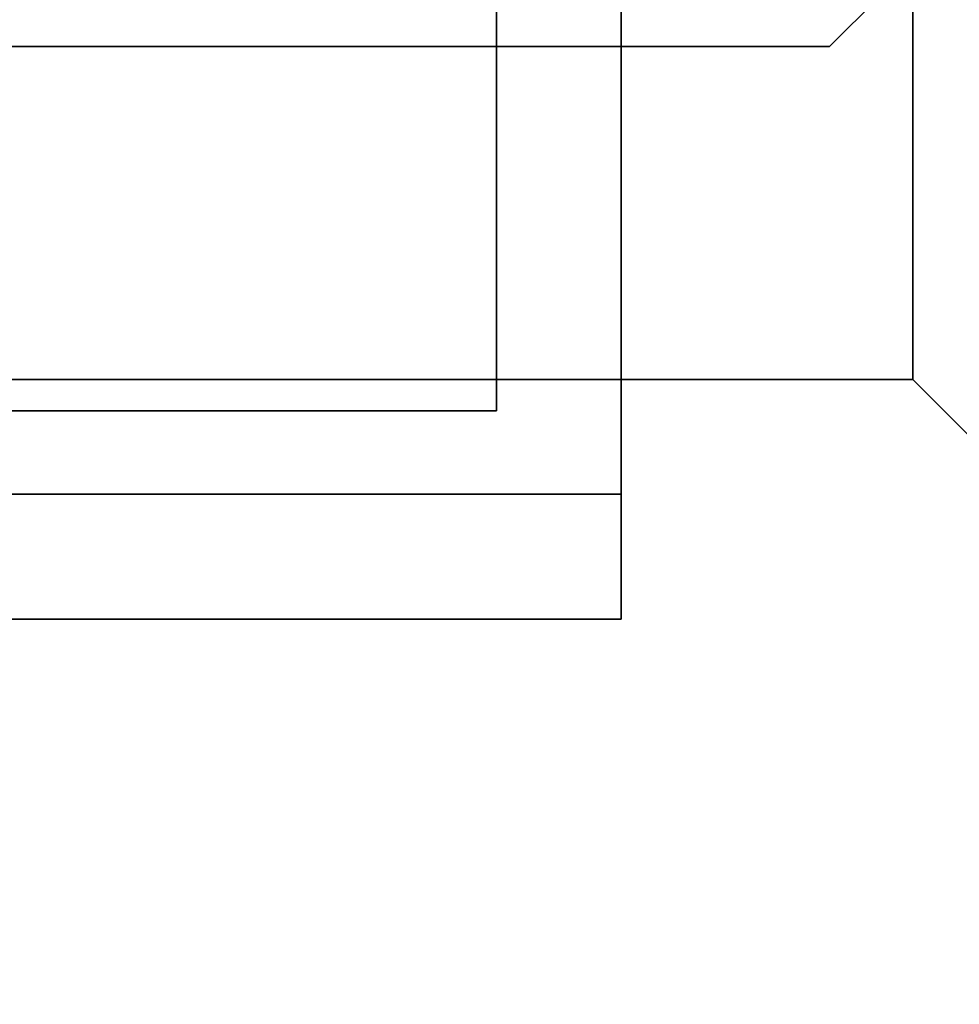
# Model space of a CAD drawing. Header units: millimetres. Extents: x 0 to 1524, y 0 to 1016.
# Tile 290 of 352: x 1396.52 to 1398.78, y 391.18 to 393.55. Entities that reach past the tile are written whole.
import ezdxf

# ---------------------------------------------------------------- set-up
doc = ezdxf.new("R2010")
doc.units = ezdxf.units.MM
doc.header["$LTSCALE"] = 83.82
doc.layers.get('0').update_dxf_attribs({"linetype": 'CONTINUOUS'})

msp = doc.modelspace()

# ---------------------------------------------------------------- linework, layer by layer
at = {"color": 7, "linetype": 'CONTINUOUS'}
for p, q in [((1397.9654, 401.6067), (1397.9654, 392.4067)), ((1397.9654, 392.4067), (1397.9654, 401.6067)), ((1397.9654, 401.6067), (1397.9654, 392.4067)), ((1397.9654, 392.4067), (1397.9654, 401.6067)), ((1397.9654, 401.6067), (1397.9654, 392.4067)), ((1397.9654, 392.4067), (1397.9654, 401.6067)), ((1397.9654, 401.6067), (1397.9654, 392.4067)), ((1397.9654, 392.4067), (1397.9654, 401.6067)), ((1398.6654, 393.3567), (1398.6654, 393.9567)), ((1398.6654, 393.9567), (1398.6654, 393.3567)), ((1398.6654, 393.3567), (1398.6654, 393.9567)), ((1398.6654, 393.9567), (1398.6654, 393.3567)), ((1398.6654, 393.3567), (1398.6654, 393.9567)), ((1398.6654, 393.9567), (1398.6654, 393.3567)), ((1398.6654, 393.3567), (1398.6654, 393.9567)), ((1398.6654, 393.9567), (1398.6654, 393.3567)), ((1397.6654, 392.6067), (1397.6654, 393.7067)), ((1397.6654, 393.7067), (1397.6654, 392.6067)), ((1397.6654, 392.6067), (1397.6654, 393.7067)), ((1397.6654, 393.7067), (1397.6654, 392.6067)), ((1397.6654, 392.6067), (1397.6654, 393.7067)), ((1397.6654, 393.7067), (1397.6654, 392.6067)), ((1397.6654, 392.6067), (1397.6654, 393.7067)), ((1397.6654, 393.7067), (1397.6654, 392.6067)), ((1398.6654, 393.6817), (1398.4654, 393.4817)), ((1398.4654, 393.4817), (1398.6654, 393.6817)), ((1398.6654, 393.6817), (1398.4654, 393.4817)), ((1398.4654, 393.4817), (1398.6654, 393.6817)), ((1398.6654, 393.6817), (1398.4654, 393.4817)), ((1398.4654, 393.4817), (1398.6654, 393.6817)), ((1398.6654, 393.6817), (1398.4654, 393.4817)), ((1398.4654, 393.4817), (1398.6654, 393.6817)), ((1398.6654, 392.6817), (1398.6654, 393.6817)), ((1398.6654, 393.6817), (1398.6654, 392.6817)), ((1398.6654, 392.6817), (1398.6654, 393.6817)), ((1398.6654, 393.6817), (1398.6654, 392.6817)), ((1398.6654, 392.6817), (1398.6654, 393.6817)), ((1398.6654, 393.6817), (1398.6654, 392.6817)), ((1398.6654, 392.6817), (1398.6654, 393.6817)), ((1398.6654, 393.6817), (1398.6654, 392.6817)), ((1395.7654, 393.4817), (1398.4654, 393.4817)), ((1398.4654, 393.4817), (1395.7654, 393.4817)), ((1395.7654, 393.4817), (1398.4654, 393.4817)), ((1398.4654, 393.4817), (1395.7654, 393.4817)), ((1395.7654, 393.4817), (1398.4654, 393.4817)), ((1398.4654, 393.4817), (1395.7654, 393.4817)), ((1395.7654, 393.4817), (1398.4654, 393.4817)), ((1398.4654, 393.4817), (1395.7654, 393.4817)), ((1398.6654, 393.2067), (1398.6654, 393.3567)), ((1398.6654, 393.3567), (1398.6654, 393.2067)), ((1398.6654, 393.2067), (1398.6654, 393.3567)), ((1398.6654, 393.3567), (1398.6654, 393.2067)), ((1398.6654, 393.2067), (1398.6654, 393.3567)), ((1398.6654, 393.3567), (1398.6654, 393.2067)), ((1398.6654, 393.2067), (1398.6654, 393.3567)), ((1398.6654, 393.3567), (1398.6654, 393.2067)), ((1398.6654, 392.6817), (1395.7654, 392.6817)), ((1395.7654, 392.6817), (1398.6654, 392.6817)), ((1398.6654, 392.6817), (1395.7654, 392.6817)), ((1395.7654, 392.6817), (1398.6654, 392.6817)), ((1398.6654, 392.6817), (1395.7654, 392.6817)), ((1395.7654, 392.6817), (1398.6654, 392.6817)), ((1398.6654, 392.6817), (1395.7654, 392.6817)), ((1395.7654, 392.6817), (1398.6654, 392.6817)), ((1395.7654, 392.6067), (1397.6654, 392.6067)), ((1397.6654, 392.6067), (1395.7654, 392.6067)), ((1395.7654, 392.6067), (1397.6654, 392.6067)), ((1397.6654, 392.6067), (1395.7654, 392.6067)), ((1395.7654, 392.6067), (1397.6654, 392.6067)), ((1397.6654, 392.6067), (1395.7654, 392.6067)), ((1395.7654, 392.6067), (1397.6654, 392.6067)), ((1397.6654, 392.6067), (1395.7654, 392.6067))]:
    msp.add_line(p, q, dxfattribs=at)
at = {"color": 6, "linetype": 'CONTINUOUS'}
for p, q in [((1398.4654, 393.4817), (1398.6654, 393.6817)), ((1398.6654, 393.6817), (1398.4654, 393.4817)), ((1398.4654, 393.4817), (1398.6654, 393.6817)), ((1398.6654, 393.6817), (1398.4654, 393.4817)), ((1398.4654, 393.4817), (1398.6654, 393.6817)), ((1398.6654, 393.6817), (1398.4654, 393.4817)), ((1398.4654, 393.4817), (1398.6654, 393.6817)), ((1398.6654, 393.6817), (1398.4654, 393.4817)), ((1398.6654, 393.6817), (1398.6654, 392.6817)), ((1398.6654, 392.6817), (1398.6654, 393.6817)), ((1398.6654, 393.6817), (1398.6654, 392.6817)), ((1398.6654, 392.6817), (1398.6654, 393.6817)), ((1398.6654, 393.6817), (1398.6654, 392.6817)), ((1398.6654, 392.6817), (1398.6654, 393.6817)), ((1398.6654, 393.6817), (1398.6654, 392.6817)), ((1398.6654, 392.6817), (1398.6654, 393.6817)), ((1398.6654, 392.6817), (1395.7654, 392.6817)), ((1398.6654, 392.6817), (1395.7654, 392.6817)), ((1398.6654, 392.6817), (1395.7654, 392.6817)), ((1398.6654, 392.6817), (1395.7654, 392.6817)), ((1398.6654, 392.6817), (1395.7654, 392.6817)), ((1398.6654, 392.6817), (1395.7654, 392.6817)), ((1398.6654, 392.6817), (1395.7654, 392.6817)), ((1398.6654, 392.6817), (1395.7654, 392.6817)), ((1398.6654, 392.6817), (1400.1654, 391.1817)), ((1400.1654, 391.1817), (1398.6654, 392.6817)), ((1398.6654, 392.6817), (1400.1654, 391.1817)), ((1400.1654, 391.1817), (1398.6654, 392.6817)), ((1398.6654, 392.6817), (1400.1654, 391.1817)), ((1400.1654, 391.1817), (1398.6654, 392.6817)), ((1398.6654, 392.6817), (1400.1654, 391.1817)), ((1400.1654, 391.1817), (1398.6654, 392.6817)), ((1394.2654, 392.4067), (1397.9654, 392.4067)), ((1397.9654, 392.4067), (1394.2654, 392.4067)), ((1394.2654, 392.4067), (1397.9654, 392.4067)), ((1397.9654, 392.4067), (1394.2654, 392.4067)), ((1394.2654, 392.4067), (1397.9654, 392.4067)), ((1397.9654, 392.4067), (1394.2654, 392.4067)), ((1394.2654, 392.4067), (1397.9654, 392.4067)), ((1397.9654, 392.4067), (1394.2654, 392.4067)), ((1397.9654, 392.1067), (1394.2654, 392.1067)), ((1394.2654, 392.1067), (1397.9654, 392.1067)), ((1397.9654, 392.1067), (1394.2654, 392.1067)), ((1394.2654, 392.1067), (1397.9654, 392.1067)), ((1397.9654, 392.1067), (1394.2654, 392.1067)), ((1394.2654, 392.1067), (1397.9654, 392.1067)), ((1397.9654, 392.1067), (1394.2654, 392.1067)), ((1394.2654, 392.1067), (1397.9654, 392.1067))]:
    msp.add_line(p, q, dxfattribs=at)
at = {"color": 7, "linetype": 'CONTINUOUS'}
for points in [[(1397.9654, 392.4067), (1397.9654, 392.3484), (1397.9654, 392.2923), (1397.9654, 392.2406), (1397.9654, 392.1945), (1397.9654, 392.1574), (1397.9654, 392.1297), (1397.9654, 392.1126), (1397.9654, 392.1067)], [(1397.9654, 392.1067), (1397.9654, 392.1124), (1397.9654, 392.1293), (1397.9654, 392.1568), (1397.9654, 392.1945), (1397.9654, 392.2398), (1397.9654, 392.2914), (1397.9654, 392.3474), (1397.9654, 392.4067)], [(1397.9654, 392.4067), (1397.9654, 392.3484), (1397.9654, 392.2923), (1397.9654, 392.2406), (1397.9654, 392.1945), (1397.9654, 392.1574), (1397.9654, 392.1297), (1397.9654, 392.1126), (1397.9654, 392.1067)], [(1397.9654, 392.1067), (1397.9654, 392.1124), (1397.9654, 392.1293), (1397.9654, 392.1568), (1397.9654, 392.1945), (1397.9654, 392.2398), (1397.9654, 392.2914), (1397.9654, 392.3474), (1397.9654, 392.4067)], [(1397.9654, 392.4067), (1397.9654, 392.3484), (1397.9654, 392.2923), (1397.9654, 392.2406), (1397.9654, 392.1945), (1397.9654, 392.1574), (1397.9654, 392.1297), (1397.9654, 392.1126), (1397.9654, 392.1067)], [(1397.9654, 392.1067), (1397.9654, 392.1124), (1397.9654, 392.1293), (1397.9654, 392.1568), (1397.9654, 392.1945), (1397.9654, 392.2398), (1397.9654, 392.2914), (1397.9654, 392.3474), (1397.9654, 392.4067)], [(1397.9654, 392.4067), (1397.9654, 392.3484), (1397.9654, 392.2923), (1397.9654, 392.2406), (1397.9654, 392.1945), (1397.9654, 392.1574), (1397.9654, 392.1297), (1397.9654, 392.1126), (1397.9654, 392.1067)], [(1397.9654, 392.1067), (1397.9654, 392.1124), (1397.9654, 392.1293), (1397.9654, 392.1568), (1397.9654, 392.1945), (1397.9654, 392.2398), (1397.9654, 392.2914), (1397.9654, 392.3474), (1397.9654, 392.4067)]]:
    msp.add_lwpolyline(points, dxfattribs=at)

doc.saveas('drawing.dxf')
